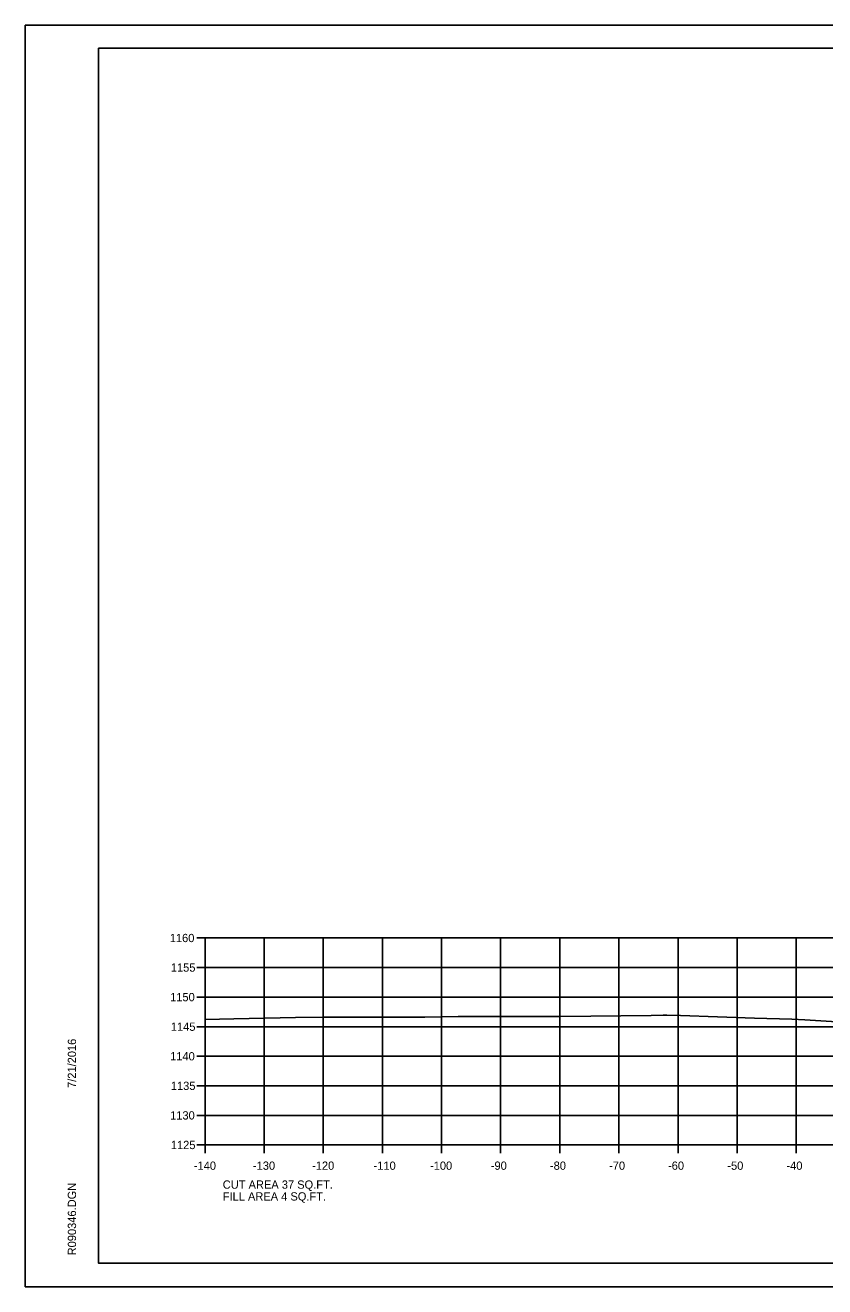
# Model space of a CAD drawing. Extents: x 1368971 to 1374497, y 378717 to 381839.
# Drawn here: x 1374163.9 to 1374299.2, y 381018.8 to 381232.1 of the extents above; entities that cross this region are included whole.
import ezdxf

# ---------------------------------------------------------------- set-up
doc = ezdxf.new("R2010")
doc.units = 0
for name, color, linetype in [('R_Axis', 7, 'Continuous'), ('R_Axis Annot', 7, 'Continuous'), ('R_Border', 7, 'Continuous'), ('R_Exist Surface', 7, 'Continuous'), ('R_Grid', 7, 'Continuous'), ('R_No Plot', 7, 'Continuous')]:
    doc.layers.add(name, color=color, linetype=linetype)

msp = doc.modelspace()

# ---------------------------------------------------------------- linework, layer by layer
at = {"layer": 'R_Axis'}
for p, q in [((1374192.94, 381077.74), (1374194.34, 381077.74)), ((1374194.34, 381042.74), (1374194.34, 381077.74)), ((1374192.94, 381072.74), (1374194.34, 381072.74)), ((1374192.94, 381067.74), (1374194.34, 381067.74)), ((1374192.94, 381062.74), (1374194.34, 381062.74)), ((1374192.94, 381057.74), (1374194.34, 381057.74)), ((1374192.94, 381052.74), (1374194.34, 381052.74)), ((1374192.94, 381047.74), (1374194.34, 381047.74)), ((1374192.94, 381042.74), (1374194.34, 381042.74)), ((1374194.34, 381042.74), (1374474.34, 381042.74)), ((1374194.34, 381041.34), (1374194.34, 381042.74)), ((1374204.34, 381041.34), (1374204.34, 381042.74)), ((1374214.34, 381041.34), (1374214.34, 381042.74)), ((1374224.34, 381041.34), (1374224.34, 381042.74)), ((1374234.34, 381041.34), (1374234.34, 381042.74)), ((1374244.34, 381041.34), (1374244.34, 381042.74)), ((1374254.34, 381041.34), (1374254.34, 381042.74)), ((1374264.34, 381041.34), (1374264.34, 381042.74)), ((1374274.34, 381041.34), (1374274.34, 381042.74)), ((1374284.34, 381041.34), (1374284.34, 381042.74)), ((1374294.34, 381041.34), (1374294.34, 381042.74))]:
    msp.add_line(p, q, dxfattribs=at)
at = {"layer": 'R_Border'}
for p, q in [((1374176.34, 381228.2), (1374492.52, 381228.2)), ((1374176.34, 381022.74), (1374176.34, 381228.2)), ((1374176.34, 381022.74), (1374176.34, 381022.74)), ((1374492.52, 381022.74), (1374176.34, 381022.74))]:
    msp.add_line(p, q, dxfattribs=at)
at = {"layer": 'R_Exist Surface'}
msp.add_lwpolyline([(1374194.34, 381063.98), (1374199.23, 381064.09), (1374209.66, 381064.28), (1374214.46, 381064.35), (1374214.89, 381064.37), (1374215.11, 381064.36), (1374215.91, 381064.36), (1374231.51, 381064.36), (1374237.16, 381064.49), (1374247.27, 381064.44), (1374254.44, 381064.49), (1374269.82, 381064.66), (1374271.82, 381064.69), (1374272.45, 381064.7), (1374274.78, 381064.62), (1374287.29, 381064.18), (1374293.61, 381064), (1374295.76, 381063.9), (1374303.01, 381063.45)], dxfattribs=at)
at = {"layer": 'R_Grid'}
for p, q in [((1374194.34, 381077.74), (1374474.34, 381077.74)), ((1374194.34, 381042.74), (1374194.34, 381077.74)), ((1374204.34, 381042.74), (1374204.34, 381077.74)), ((1374214.34, 381042.74), (1374214.34, 381077.74)), ((1374224.34, 381042.74), (1374224.34, 381077.74)), ((1374234.34, 381042.74), (1374234.34, 381077.74)), ((1374244.34, 381042.74), (1374244.34, 381077.74)), ((1374254.34, 381042.74), (1374254.34, 381077.74)), ((1374264.34, 381042.74), (1374264.34, 381077.74)), ((1374274.34, 381042.74), (1374274.34, 381077.74)), ((1374284.34, 381042.74), (1374284.34, 381077.74)), ((1374294.34, 381042.74), (1374294.34, 381077.74)), ((1374194.34, 381072.74), (1374474.34, 381072.74)), ((1374194.34, 381067.74), (1374474.34, 381067.74)), ((1374194.34, 381062.74), (1374474.34, 381062.74)), ((1374194.34, 381057.74), (1374474.34, 381057.74)), ((1374194.34, 381052.74), (1374474.34, 381052.74)), ((1374194.34, 381047.74), (1374474.34, 381047.74)), ((1374194.34, 381042.74), (1374474.34, 381042.74))]:
    msp.add_line(p, q, dxfattribs=at)
at = {"layer": 'R_No Plot'}
for p, q in [((1374163.94, 381232.1), (1374497.27, 381232.1)), ((1374163.94, 381018.76), (1374497.27, 381018.76))]:
    msp.add_line(p, q, dxfattribs=at)
for points in [[(1374163.93, 381232.1), (1374497.27, 381232.1), (1374497.27, 381018.76), (1374163.93, 381018.76)], [(1374410.26, 381228.2), (1374410.26, 381218.32), (1374445.99, 381218.32), (1374445.99, 381215.4), (1374469.19, 381215.4), (1374469.19, 381192.19), (1374492.52, 381192.19), (1374492.52, 381022.74), (1374176.34, 381022.74), (1374176.34, 381228.2)]]:
    msp.add_lwpolyline(points, close=True, dxfattribs=at)

# ---------------------------------------------------------------- texts
at = {"layer": 'R_Axis'}
msp.add_text('-', height=0.0001, dxfattribs=at).set_placement((1374194.34, 381042.74))
at = {"layer": 'R_Axis Annot'}
for s, p in [('1160', (1374188.38, 381077.04)), ('1155', (1374188.56, 381072.04)), ('1150', (1374188.44, 381067.04)), ('1145', (1374188.56, 381062.04)), ('1140', (1374188.44, 381057.04)), ('1135', (1374188.56, 381052.04)), ('1130', (1374188.44, 381047.04)), ('1125', (1374188.56, 381042.04)), ('-140', (1374192.45, 381038.54)), ('-130', (1374202.45, 381038.54)), ('-120', (1374212.45, 381038.54)), ('-110', (1374222.85, 381038.54)), ('-100', (1374232.4, 381038.54)), ('-90', (1374242.68, 381038.54)), ('-80', (1374252.68, 381038.54)), ('-70', (1374262.68, 381038.54)), ('-60', (1374272.65, 381038.54)), ('-50', (1374282.68, 381038.54)), ('-40', (1374292.68, 381038.54)), ('CUT AREA 37 SQ.FT.', (1374197.34, 381035.34)), ('FILL AREA 4 SQ.FT.', (1374197.34, 381033.34))]:
    msp.add_text(s, height=1.4, dxfattribs=at).set_placement(p)
at = {"layer": 'R_Border'}
for s, p in [('7/21/2016', (1374172.53, 381052.38)), ('R090346.DGN', (1374172.53, 381024.07))]:
    msp.add_text(s, height=1.4, rotation=90, dxfattribs=at).set_placement(p)

doc.saveas('drawing.dxf')
